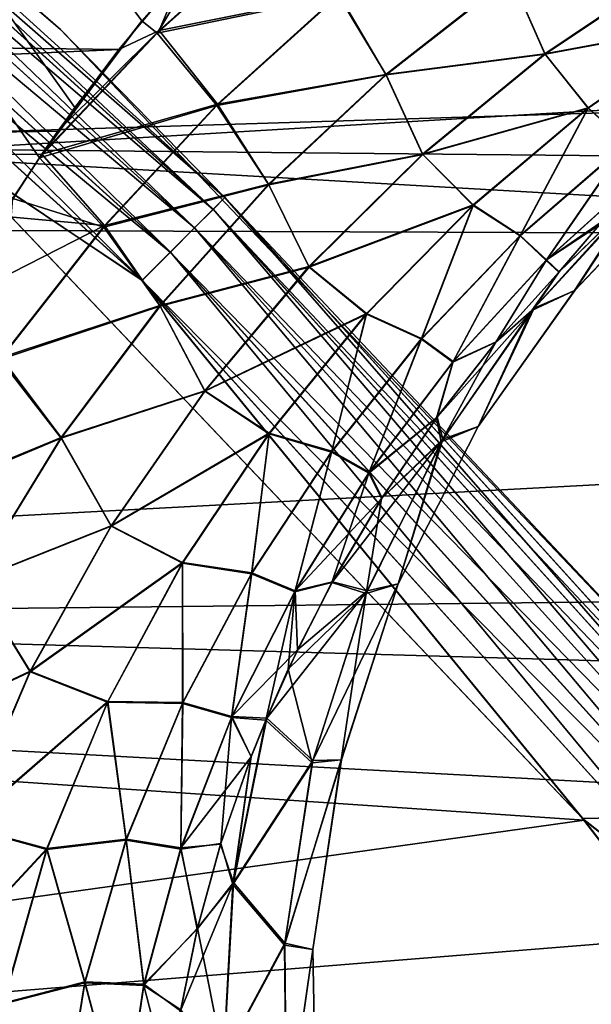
# Model space of a CAD drawing. Header units: millimetres. Extents: x -100 to 100, y -64 to 136.
# Tile 323 of 530: x 19.24 to 20.97, y 17.42 to 20.4. Entities that reach past the tile are written whole.
import ezdxf

# ---------------------------------------------------------------- set-up
doc = ezdxf.new("R2010")
doc.units = ezdxf.units.MM
doc.header["$LTSCALE"] = 159.143519
for name, color, linetype in [('115', 7, 'CONTINUOUS'), ('116', 7, 'CONTINUOUS'), ('117', 7, 'CONTINUOUS'), ('120', 7, 'CONTINUOUS'), ('130', 7, 'CONTINUOUS'), ('356', 7, 'CONTINUOUS'), ('357', 7, 'CONTINUOUS'), ('361', 7, 'CONTINUOUS'), ('363', 7, 'CONTINUOUS'), ('365', 7, 'CONTINUOUS'), ('397', 7, 'CONTINUOUS'), ('407', 7, 'CONTINUOUS'), ('412', 7, 'CONTINUOUS'), ('437', 7, 'CONTINUOUS')]:
    doc.layers.add(name, color=color, linetype=linetype)

msp = doc.modelspace()

# ---------------------------------------------------------------- linework, layer by layer
at = {"layer": '115', "color": 7, "linetype": 'CONTINUOUS', "true_color": 0x8c979c}
for points in [[(20.2018, 20.4699, -2.6675), (19.6529, 20.3558, -2.7379), (20.0353, 20.698, -2.7215), (20.2018, 20.4699, -2.6675)], [(19.6529, 20.3558, -2.7379), (19.8256, 20.6428, -2.7331), (20.0353, 20.698, -2.7215), (19.6529, 20.3558, -2.7379)], [(19.607, 20.3935, -2.7407), (19.8256, 20.6428, -2.7331), (19.6529, 20.3558, -2.7379), (19.607, 20.3935, -2.7407)], [(20.8277, 20.2918, -2.3501), (20.7253, 20.5258, -2.5215), (21.2205, 20.5559, -2.3047), (20.8277, 20.2918, -2.3501)], [(20.8277, 20.2918, -2.3501), (21.2205, 20.5559, -2.3047), (21.3294, 20.3852, -2.0748), (20.8277, 20.2918, -2.3501)], [(20.7253, 20.5258, -2.5215), (20.3462, 20.2294, -2.5585), (20.2018, 20.4699, -2.6675), (20.7253, 20.5258, -2.5215)], [(20.3462, 20.2294, -2.5585), (20.7253, 20.5258, -2.5215), (20.8277, 20.2918, -2.3501), (20.3462, 20.2294, -2.5585)], [(20.2018, 20.4699, -2.6675), (19.8336, 20.1363, -2.6939), (19.6529, 20.3558, -2.7379), (20.2018, 20.4699, -2.6675)], [(20.2018, 20.4699, -2.6675), (20.3462, 20.2294, -2.5585), (19.8336, 20.1363, -2.6939), (20.2018, 20.4699, -2.6675)], [(19.4035, 20.1307, -2.7478), (19.607, 20.3935, -2.7407), (19.297, 19.9788, -2.7515), (19.4035, 20.1307, -2.7478)], [(19.297, 19.9788, -2.7515), (19.607, 20.3935, -2.7407), (19.6529, 20.3558, -2.7379), (19.297, 19.9788, -2.7515)], [(20.9582, 20.1285, -2.1264), (20.8277, 20.2918, -2.3501), (21.3294, 20.3852, -2.0748), (20.9582, 20.1285, -2.1264)], [(20.9582, 20.1285, -2.1264), (21.3294, 20.3852, -2.0748), (21.0764, 20.0222, -1.8668), (20.9582, 20.1285, -2.1264)], [(19.8336, 20.1363, -2.6939), (19.297, 19.9788, -2.7515), (19.6529, 20.3558, -2.7379), (19.8336, 20.1363, -2.6939)], [(20.4577, 19.9881, -2.3978), (20.3462, 20.2294, -2.5585), (20.8277, 20.2918, -2.3501), (20.4577, 19.9881, -2.3978)], [(20.4577, 19.9881, -2.3978), (20.8277, 20.2918, -2.3501), (20.9582, 20.1285, -2.1264), (20.4577, 19.9881, -2.3978)], [(20.3462, 20.2294, -2.5585), (19.9908, 19.8968, -2.5958), (19.8336, 20.1363, -2.6939), (20.3462, 20.2294, -2.5585)], [(19.9908, 19.8968, -2.5958), (20.3462, 20.2294, -2.5585), (20.4577, 19.9881, -2.3978), (19.9908, 19.8968, -2.5958)], [(19.8336, 20.1363, -2.6939), (19.4914, 19.7682, -2.7185), (19.297, 19.9788, -2.7515), (19.8336, 20.1363, -2.6939)], [(19.8336, 20.1363, -2.6939), (19.9908, 19.8968, -2.5958), (19.4914, 19.7682, -2.7185), (19.8336, 20.1363, -2.6939)], [(20.61, 19.8342, -2.1817), (20.4577, 19.9881, -2.3978), (20.9582, 20.1285, -2.1264), (20.61, 19.8342, -2.1817)], [(20.61, 19.8342, -2.1817), (20.9582, 20.1285, -2.1264), (20.7523, 19.7417, -1.9262), (20.61, 19.8342, -2.1817)], [(20.7523, 19.7417, -1.9262), (20.9582, 20.1285, -2.1264), (21.0764, 20.0222, -1.8668), (20.7523, 19.7417, -1.9262)], [(20.7523, 19.7417, -1.9262), (21.0764, 20.0222, -1.8668), (20.831, 19.6675, -1.6579), (20.7523, 19.7417, -1.9262)], [(20.831, 19.6675, -1.6579), (21.0764, 20.0222, -1.8668), (21.1392, 19.9457, -1.5953), (20.831, 19.6675, -1.6579)], [(19.297, 19.9788, -2.7515), (19.4914, 19.7682, -2.7185), (19.2161, 19.8555, -2.7544), (19.297, 19.9788, -2.7515)], [(20.1134, 19.6473, -2.4473), (19.9908, 19.8968, -2.5958), (20.4577, 19.9881, -2.3978), (20.1134, 19.6473, -2.4473)], [(20.1134, 19.6473, -2.4473), (20.4577, 19.9881, -2.3978), (20.61, 19.8342, -2.1817), (20.1134, 19.6473, -2.4473)], [(20.831, 19.6675, -1.6579), (21.1392, 19.9457, -1.5953), (20.87, 19.6322, -1.3928), (20.831, 19.6675, -1.6579)], [(20.87, 19.6322, -1.3928), (21.1392, 19.9457, -1.5953), (21.0712, 19.8276, -1.3483), (20.87, 19.6322, -1.3928)], [(19.9908, 19.8968, -2.5958), (19.6619, 19.5296, -2.6325), (19.4914, 19.7682, -2.7185), (19.9908, 19.8968, -2.5958)], [(19.6619, 19.5296, -2.6325), (19.9908, 19.8968, -2.5958), (20.1134, 19.6473, -2.4473), (19.6619, 19.5296, -2.6325)], [(19.4914, 19.7682, -2.7185), (19.1781, 19.3672, -2.7403), (19.2161, 19.8555, -2.7544), (19.4914, 19.7682, -2.7185)], [(20.2873, 19.5049, -2.24), (20.1134, 19.6473, -2.4473), (20.61, 19.8342, -2.1817), (20.2873, 19.5049, -2.24)], [(20.2873, 19.5049, -2.24), (20.61, 19.8342, -2.1817), (20.4532, 19.4293, -1.9897), (20.2873, 19.5049, -2.24)], [(20.4532, 19.4293, -1.9897), (20.61, 19.8342, -2.1817), (20.7523, 19.7417, -1.9262), (20.4532, 19.4293, -1.9897)], [(19.4914, 19.7682, -2.7185), (19.6619, 19.5296, -2.6325), (19.1781, 19.3672, -2.7403), (19.4914, 19.7682, -2.7185)], [(20.4532, 19.4293, -1.9897), (20.7523, 19.7417, -1.9262), (20.5487, 19.3593, -1.7254), (20.4532, 19.4293, -1.9897)], [(20.5487, 19.3593, -1.7254), (20.7523, 19.7417, -1.9262), (20.831, 19.6675, -1.6579), (20.5487, 19.3593, -1.7254)], [(20.5487, 19.3593, -1.7254), (20.831, 19.6675, -1.6579), (20.6791, 19.42, -1.4406), (20.5487, 19.3593, -1.7254)], [(20.6791, 19.42, -1.4406), (20.831, 19.6675, -1.6579), (20.87, 19.6322, -1.3928), (20.6791, 19.42, -1.4406)], [(19.7977, 19.2714, -2.4972), (19.6619, 19.5296, -2.6325), (20.1134, 19.6473, -2.4473), (19.7977, 19.2714, -2.4972)], [(19.7977, 19.2714, -2.4972), (20.1134, 19.6473, -2.4473), (20.2873, 19.5049, -2.24), (19.7977, 19.2714, -2.4972)], [(19.6619, 19.5296, -2.6325), (19.3626, 19.1297, -2.6673), (19.1781, 19.3672, -2.7403), (19.6619, 19.5296, -2.6325)], [(19.3626, 19.1297, -2.6673), (19.6619, 19.5296, -2.6325), (19.7977, 19.2714, -2.4972), (19.3626, 19.1297, -2.6673)], [(19.9927, 19.143, -2.3004), (19.7977, 19.2714, -2.4972), (20.2873, 19.5049, -2.24), (19.9927, 19.143, -2.3004)], [(19.9927, 19.143, -2.3004), (20.2873, 19.5049, -2.24), (20.181, 19.0875, -2.0565), (19.9927, 19.143, -2.3004)], [(20.181, 19.0875, -2.0565), (20.2873, 19.5049, -2.24), (20.4532, 19.4293, -1.9897), (20.181, 19.0875, -2.0565)], [(20.181, 19.0875, -2.0565), (20.4532, 19.4293, -1.9897), (20.2943, 19.0238, -1.7973), (20.181, 19.0875, -2.0565)], [(20.2943, 19.0238, -1.7973), (20.4532, 19.4293, -1.9897), (20.5487, 19.3593, -1.7254), (20.2943, 19.0238, -1.7973)], [(20.4995, 19.1911, -1.4919), (20.5487, 19.3593, -1.7254), (20.6791, 19.42, -1.4406), (20.4995, 19.1911, -1.4919)], [(19.1781, 19.3672, -2.7403), (19.3626, 19.1297, -2.6673), (18.8981, 18.9346, -2.7585), (19.1781, 19.3672, -2.7403)], [(20.2943, 19.0238, -1.7973), (20.5487, 19.3593, -1.7254), (20.4995, 19.1911, -1.4919), (20.2943, 19.0238, -1.7973)], [(19.5142, 18.8625, -2.5462), (19.3626, 19.1297, -2.6673), (19.7977, 19.2714, -2.4972), (19.5142, 18.8625, -2.5462)], [(19.5142, 18.8625, -2.5462), (19.7977, 19.2714, -2.4972), (19.9927, 19.143, -2.3004), (19.5142, 18.8625, -2.5462)], [(20.333, 18.9472, -1.5463), (20.2943, 19.0238, -1.7973), (20.4995, 19.1911, -1.4919), (20.333, 18.9472, -1.5463)], [(19.7295, 18.7508, -2.3612), (19.5142, 18.8625, -2.5462), (19.9927, 19.143, -2.3004), (19.7295, 18.7508, -2.3612)], [(19.7295, 18.7508, -2.3612), (19.9927, 19.143, -2.3004), (19.9385, 18.719, -2.1253), (19.7295, 18.7508, -2.3612)], [(19.9385, 18.719, -2.1253), (19.9927, 19.143, -2.3004), (20.181, 19.0875, -2.0565), (19.9385, 18.719, -2.1253)], [(19.3626, 19.1297, -2.6673), (19.0979, 18.6982, -2.699), (18.8981, 18.9346, -2.7585), (19.3626, 19.1297, -2.6673)], [(19.0979, 18.6982, -2.699), (19.3626, 19.1297, -2.6673), (19.5142, 18.8625, -2.5462), (19.0979, 18.6982, -2.699)], [(19.9385, 18.719, -2.1253), (20.181, 19.0875, -2.0565), (20.0699, 18.6642, -1.8722), (19.9385, 18.719, -2.1253)], [(20.0699, 18.6642, -1.8722), (20.181, 19.0875, -2.0565), (20.2943, 19.0238, -1.7973), (20.0699, 18.6642, -1.8722)], [(20.0699, 18.6642, -1.8722), (20.2943, 19.0238, -1.7973), (20.1825, 18.6921, -1.6025), (20.0699, 18.6642, -1.8722)], [(20.1825, 18.6921, -1.6025), (20.2943, 19.0238, -1.7973), (20.333, 18.9472, -1.5463), (20.1825, 18.6921, -1.6025)], [(19.2689, 18.4223, -2.5921), (19.0979, 18.6982, -2.699), (19.5142, 18.8625, -2.5462), (19.2689, 18.4223, -2.5921)], [(19.2689, 18.4223, -2.5921), (19.5142, 18.8625, -2.5462), (19.7295, 18.7508, -2.3612), (19.2689, 18.4223, -2.5921)], [(19.5031, 18.3304, -2.4198), (19.2689, 18.4223, -2.5921), (19.7295, 18.7508, -2.3612), (19.5031, 18.3304, -2.4198)], [(19.5031, 18.3304, -2.4198), (19.7295, 18.7508, -2.3612), (19.7296, 18.3263, -2.1933), (19.5031, 18.3304, -2.4198)], [(19.7296, 18.3263, -2.1933), (19.7295, 18.7508, -2.3612), (19.9385, 18.719, -2.1253), (19.7296, 18.3263, -2.1933)], [(18.8741, 18.2365, -2.726), (19.0979, 18.6982, -2.699), (19.2689, 18.4223, -2.5921), (18.8741, 18.2365, -2.726)], [(19.7296, 18.3263, -2.1933), (19.9385, 18.719, -2.1253), (19.8787, 18.2835, -1.9474), (19.7296, 18.3263, -2.1933)], [(19.8787, 18.2835, -1.9474), (19.9385, 18.719, -2.1253), (20.0699, 18.6642, -1.8722), (19.8787, 18.2835, -1.9474)], [(20.0503, 18.43, -1.6589), (20.0699, 18.6642, -1.8722), (20.1825, 18.6921, -1.6025), (20.0503, 18.43, -1.6589)], [(19.8787, 18.2835, -1.9474), (20.0699, 18.6642, -1.8722), (19.9824, 18.2759, -1.6911), (19.8787, 18.2835, -1.9474)], [(19.9824, 18.2759, -1.6911), (20.0699, 18.6642, -1.8722), (20.0503, 18.43, -1.6589), (19.9824, 18.2759, -1.6911)], [(19.0686, 17.9527, -2.6324), (18.8741, 18.2365, -2.726), (19.2689, 18.4223, -2.5921), (19.0686, 17.9527, -2.6324)], [(19.0686, 17.9527, -2.6324), (19.2689, 18.4223, -2.5921), (19.5031, 18.3304, -2.4198), (19.0686, 17.9527, -2.6324)], [(19.3194, 17.8841, -2.4733), (19.0686, 17.9527, -2.6324), (19.5031, 18.3304, -2.4198), (19.3194, 17.8841, -2.4733)], [(19.3194, 17.8841, -2.4733), (19.5031, 18.3304, -2.4198), (19.5591, 17.912, -2.2575), (19.3194, 17.8841, -2.4733)], [(19.5591, 17.912, -2.2575), (19.5031, 18.3304, -2.4198), (19.7296, 18.3263, -2.1933), (19.5591, 17.912, -2.2575)], [(19.5591, 17.912, -2.2575), (19.7296, 18.3263, -2.1933), (19.7244, 17.8848, -2.0196), (19.5591, 17.912, -2.2575)], [(19.7244, 17.8848, -2.0196), (19.7296, 18.3263, -2.1933), (19.8787, 18.2835, -1.9474), (19.7244, 17.8848, -2.0196)], [(19.7244, 17.8848, -2.0196), (19.8787, 18.2835, -1.9474), (19.846, 17.9024, -1.7659), (19.7244, 17.8848, -2.0196)], [(19.846, 17.9024, -1.7659), (19.8787, 18.2835, -1.9474), (19.9379, 18.1654, -1.7139), (19.846, 17.9024, -1.7659)], [(19.9379, 18.1654, -1.7139), (19.8787, 18.2835, -1.9474), (19.9824, 18.2759, -1.6911), (19.9379, 18.1654, -1.7139)], [(18.9233, 17.4576, -2.6655), (19.0686, 17.9527, -2.6324), (19.3194, 17.8841, -2.4733), (18.9233, 17.4576, -2.6655)], [(19.4338, 17.4799, -2.3148), (19.3194, 17.8841, -2.4733), (19.5591, 17.912, -2.2575), (19.4338, 17.4799, -2.3148)], [(19.4338, 17.4799, -2.3148), (19.5591, 17.912, -2.2575), (19.6127, 17.4721, -2.0852), (19.4338, 17.4799, -2.3148)], [(19.6127, 17.4721, -2.0852), (19.5591, 17.912, -2.2575), (19.7244, 17.8848, -2.0196), (19.6127, 17.4721, -2.0852)], [(19.775, 17.6452, -1.8133), (19.7244, 17.8848, -2.0196), (19.846, 17.9024, -1.7659), (19.775, 17.6452, -1.8133)], [(19.1875, 17.4162, -2.5191), (18.9233, 17.4576, -2.6655), (19.3194, 17.8841, -2.4733), (19.1875, 17.4162, -2.5191)], [(19.1875, 17.4162, -2.5191), (19.3194, 17.8841, -2.4733), (19.4338, 17.4799, -2.3148), (19.1875, 17.4162, -2.5191)], [(19.6127, 17.4721, -2.0852), (19.7244, 17.8848, -2.0196), (19.775, 17.6452, -1.8133), (19.6127, 17.4721, -2.0852)], [(19.7243, 17.3981, -1.855), (19.6127, 17.4721, -2.0852), (19.775, 17.6452, -1.8133), (19.7243, 17.3981, -1.855)], [(19.3621, 17.0347, -2.3617), (19.1875, 17.4162, -2.5191), (19.4338, 17.4799, -2.3148), (19.3621, 17.0347, -2.3617)], [(19.3621, 17.0347, -2.3617), (19.4338, 17.4799, -2.3148), (19.5502, 17.0501, -2.1402), (19.3621, 17.0347, -2.3617)], [(19.5502, 17.0501, -2.1402), (19.4338, 17.4799, -2.3148), (19.6127, 17.4721, -2.0852), (19.5502, 17.0501, -2.1402)], [(19.5502, 17.0501, -2.1402), (19.6127, 17.4721, -2.0852), (19.6926, 17.1627, -1.8905), (19.5502, 17.0501, -2.1402)], [(19.6926, 17.1627, -1.8905), (19.6127, 17.4721, -2.0852), (19.7243, 17.3981, -1.855), (19.6926, 17.1627, -1.8905)], [(19.1177, 16.9318, -2.5546), (19.1875, 17.4162, -2.5191), (19.3621, 17.0347, -2.3617), (19.1177, 16.9318, -2.5546)]]:
    msp.add_3dface(points, dxfattribs=at)
at = {"layer": '116', "color": 7, "linetype": 'CONTINUOUS', "true_color": 0x8c979c}
for points in [[(20.9175, 19.5764, -0.4187), (21.0941, 19.8483, -1.3436), (21.2427, 19.9194, -0.4529), (20.9175, 19.5764, -0.4187)], [(20.9175, 19.5764, -0.4187), (21.2427, 19.9194, -0.4529), (20.9177, 19.5765, 0.4161), (20.9175, 19.5764, -0.4187)], [(21.2427, 19.9194, -0.4529), (21.2429, 19.9194, 0.45), (20.9177, 19.5765, 0.4161), (21.2427, 19.9194, -0.4529)], [(21.2429, 19.9194, 0.45), (21.102, 19.8553, 1.3423), (20.9177, 19.5765, 0.4161), (21.2429, 19.9194, 0.45)], [(21.0712, 19.8276, -1.3483), (21.0941, 19.8483, -1.3436), (20.7879, 19.5158, -1.2474), (21.0712, 19.8276, -1.3483)], [(20.7879, 19.5158, -1.2474), (21.0941, 19.8483, -1.3436), (20.9175, 19.5764, -0.4187), (20.7879, 19.5158, -1.2474)], [(21.102, 19.8553, 1.3423), (20.7945, 19.5233, 1.2462), (20.9177, 19.5765, 0.4161), (21.102, 19.8553, 1.3423)], [(20.7945, 19.5233, 1.2462), (21.102, 19.8553, 1.3423), (21.072, 19.8284, 1.3484), (20.7945, 19.5233, 1.2462)], [(20.871, 19.6333, 1.3928), (20.7945, 19.5233, 1.2462), (21.072, 19.8284, 1.3484), (20.871, 19.6333, 1.3928)], [(20.87, 19.6322, -1.3928), (21.0712, 19.8276, -1.3483), (20.7879, 19.5158, -1.2474), (20.87, 19.6322, -1.3928)], [(20.6791, 19.42, -1.4406), (20.87, 19.6322, -1.3928), (20.7879, 19.5158, -1.2474), (20.6791, 19.42, -1.4406)], [(20.6802, 19.4213, 1.4404), (20.7945, 19.5233, 1.2462), (20.871, 19.6333, 1.3928), (20.6802, 19.4213, 1.4404)], [(20.6249, 19.1651, -0.3848), (20.7879, 19.5158, -1.2474), (20.9175, 19.5764, -0.4187), (20.6249, 19.1651, -0.3848)], [(20.6249, 19.1651, -0.3848), (20.9175, 19.5764, -0.4187), (20.625, 19.1651, 0.3824), (20.6249, 19.1651, -0.3848)], [(20.9175, 19.5764, -0.4187), (20.9177, 19.5765, 0.4161), (20.625, 19.1651, 0.3824), (20.9175, 19.5764, -0.4187)], [(20.9177, 19.5765, 0.4161), (20.7945, 19.5233, 1.2462), (20.625, 19.1651, 0.3824), (20.9177, 19.5765, 0.4161)], [(20.518, 19.1262, 1.1503), (20.7945, 19.5233, 1.2462), (20.5006, 19.1926, 1.4915), (20.518, 19.1262, 1.1503)], [(20.5006, 19.1926, 1.4915), (20.7945, 19.5233, 1.2462), (20.6802, 19.4213, 1.4404), (20.5006, 19.1926, 1.4915)], [(20.6791, 19.42, -1.4406), (20.7879, 19.5158, -1.2474), (20.5129, 19.1185, -1.1517), (20.6791, 19.42, -1.4406)], [(20.5129, 19.1185, -1.1517), (20.7879, 19.5158, -1.2474), (20.6249, 19.1651, -0.3848), (20.5129, 19.1185, -1.1517)], [(20.7945, 19.5233, 1.2462), (20.518, 19.1262, 1.1503), (20.625, 19.1651, 0.3824), (20.7945, 19.5233, 1.2462)], [(20.4995, 19.1911, -1.4919), (20.6791, 19.42, -1.4406), (20.5129, 19.1185, -1.1517), (20.4995, 19.1911, -1.4919)], [(20.333, 18.9472, -1.5463), (20.4995, 19.1911, -1.4919), (20.5129, 19.1185, -1.1517), (20.333, 18.9472, -1.5463)], [(20.3343, 18.9491, 1.5455), (20.518, 19.1262, 1.1503), (20.5006, 19.1926, 1.4915), (20.3343, 18.9491, 1.5455)], [(20.3831, 18.6883, -0.3527), (20.5129, 19.1185, -1.1517), (20.6249, 19.1651, -0.3848), (20.3831, 18.6883, -0.3527)], [(20.3831, 18.6883, -0.3527), (20.6249, 19.1651, -0.3848), (20.3832, 18.6883, 0.3505), (20.3831, 18.6883, -0.3527)], [(20.6249, 19.1651, -0.3848), (20.625, 19.1651, 0.3824), (20.3832, 18.6883, 0.3505), (20.6249, 19.1651, -0.3848)], [(20.625, 19.1651, 0.3824), (20.518, 19.1262, 1.1503), (20.3832, 18.6883, 0.3505), (20.625, 19.1651, 0.3824)], [(20.2892, 18.6668, 1.0592), (20.518, 19.1262, 1.1503), (20.1837, 18.694, 1.6014), (20.2892, 18.6668, 1.0592)], [(20.1837, 18.694, 1.6014), (20.518, 19.1262, 1.1503), (20.3343, 18.9491, 1.5455), (20.1837, 18.694, 1.6014)], [(20.333, 18.9472, -1.5463), (20.5129, 19.1185, -1.1517), (20.2857, 18.6594, -1.0607), (20.333, 18.9472, -1.5463)], [(20.2857, 18.6594, -1.0607), (20.5129, 19.1185, -1.1517), (20.3831, 18.6883, -0.3527), (20.2857, 18.6594, -1.0607)], [(20.518, 19.1262, 1.1503), (20.2892, 18.6668, 1.0592), (20.3832, 18.6883, 0.3505), (20.518, 19.1262, 1.1503)], [(20.1825, 18.6921, -1.6025), (20.333, 18.9472, -1.5463), (20.2857, 18.6594, -1.0607), (20.1825, 18.6921, -1.6025)], [(20.125, 18.1534, 0.9773), (20.2892, 18.6668, 1.0592), (19.9849, 18.2811, 1.6893), (20.125, 18.1534, 0.9773)], [(19.9849, 18.2811, 1.6893), (20.2892, 18.6668, 1.0592), (20.0784, 18.4889, 1.6456), (19.9849, 18.2811, 1.6893)], [(20.0503, 18.43, -1.6589), (20.1825, 18.6921, -1.6025), (20.2857, 18.6594, -1.0607), (20.0503, 18.43, -1.6589)], [(20.0784, 18.4889, 1.6456), (20.2892, 18.6668, 1.0592), (20.1837, 18.694, 1.6014), (20.0784, 18.4889, 1.6456)], [(20.2892, 18.6668, 1.0592), (20.125, 18.1534, 0.9773), (20.3832, 18.6883, 0.3505), (20.2892, 18.6668, 1.0592)], [(20.3832, 18.6883, 0.3505), (20.125, 18.1534, 0.9773), (20.2109, 18.1549, 0.3219), (20.3832, 18.6883, 0.3505)], [(20.2108, 18.155, -0.3239), (20.2857, 18.6594, -1.0607), (20.3831, 18.6883, -0.3527), (20.2108, 18.155, -0.3239)], [(20.2108, 18.155, -0.3239), (20.3831, 18.6883, -0.3527), (20.2109, 18.1549, 0.3219), (20.2108, 18.155, -0.3239)], [(20.3831, 18.6883, -0.3527), (20.3832, 18.6883, 0.3505), (20.2109, 18.1549, 0.3219), (20.3831, 18.6883, -0.3527)], [(20.0503, 18.43, -1.6589), (20.2857, 18.6594, -1.0607), (20.1229, 18.1467, -0.979), (20.0503, 18.43, -1.6589)], [(20.1229, 18.1467, -0.979), (20.2857, 18.6594, -1.0607), (20.2108, 18.155, -0.3239), (20.1229, 18.1467, -0.979)], [(19.9824, 18.2759, -1.6911), (20.0503, 18.43, -1.6589), (20.1229, 18.1467, -0.979), (19.9824, 18.2759, -1.6911)], [(19.8839, 17.7835, 1.5791), (20.125, 18.1534, 0.9773), (19.9849, 18.2811, 1.6893), (19.8839, 17.7835, 1.5791)], [(19.8839, 17.7835, 1.5791), (19.9849, 18.2811, 1.6893), (19.9378, 18.1643, 1.7134), (19.8839, 17.7835, 1.5791)], [(19.9379, 18.1654, -1.7139), (19.9824, 18.2759, -1.6911), (19.8822, 17.7776, -1.5807), (19.9379, 18.1654, -1.7139)], [(19.9824, 18.2759, -1.6911), (20.1229, 18.1467, -0.979), (19.8822, 17.7776, -1.5807), (19.9824, 18.2759, -1.6911)], [(19.8454, 17.8996, 1.7659), (19.8839, 17.7835, 1.5791), (19.9378, 18.1643, 1.7134), (19.8454, 17.8996, 1.7659)], [(19.846, 17.9024, -1.7659), (19.9379, 18.1654, -1.7139), (19.8822, 17.7776, -1.5807), (19.846, 17.9024, -1.7659)], [(20.1229, 18.1467, -0.979), (20.0392, 17.5943, -0.9109), (19.8822, 17.7776, -1.5807), (20.1229, 18.1467, -0.979)], [(20.0401, 17.5999, 0.909), (20.125, 18.1534, 0.9773), (19.8839, 17.7835, 1.5791), (20.0401, 17.5999, 0.909)], [(20.0392, 17.5943, -0.9109), (20.1229, 18.1467, -0.979), (20.2108, 18.155, -0.3239), (20.0392, 17.5943, -0.9109)], [(20.1245, 17.5809, -0.3002), (20.0392, 17.5943, -0.9109), (20.2108, 18.155, -0.3239), (20.1245, 17.5809, -0.3002)], [(20.125, 18.1534, 0.9773), (20.0401, 17.5999, 0.909), (20.2109, 18.1549, 0.3219), (20.125, 18.1534, 0.9773)], [(20.2109, 18.1549, 0.3219), (20.0401, 17.5999, 0.909), (20.1245, 17.5808, 0.2983), (20.2109, 18.1549, 0.3219)], [(20.1245, 17.5809, -0.3002), (20.2108, 18.155, -0.3239), (20.1245, 17.5808, 0.2983), (20.1245, 17.5809, -0.3002)], [(20.2108, 18.155, -0.3239), (20.2109, 18.1549, 0.3219), (20.1245, 17.5808, 0.2983), (20.2108, 18.155, -0.3239)], [(19.7744, 17.6423, 1.8136), (19.8839, 17.7835, 1.5791), (19.8454, 17.8996, 1.7659), (19.7744, 17.6423, 1.8136)], [(19.775, 17.6452, -1.8133), (19.846, 17.9024, -1.7659), (19.8822, 17.7776, -1.5807), (19.775, 17.6452, -1.8133)], [(19.8553, 17.2559, 1.4904), (19.8839, 17.7835, 1.5791), (19.7239, 17.3957, 1.8555), (19.8553, 17.2559, 1.4904)], [(19.7239, 17.3957, 1.8555), (19.8839, 17.7835, 1.5791), (19.7744, 17.6423, 1.8136), (19.7239, 17.3957, 1.8555)], [(19.775, 17.6452, -1.8133), (19.8822, 17.7776, -1.5807), (19.8544, 17.2514, -1.4924), (19.775, 17.6452, -1.8133)], [(19.8822, 17.7776, -1.5807), (20.0392, 17.5943, -0.9109), (19.8544, 17.2514, -1.4924), (19.8822, 17.7776, -1.5807)], [(19.8553, 17.2559, 1.4904), (20.0401, 17.5999, 0.909), (19.8839, 17.7835, 1.5791), (19.8553, 17.2559, 1.4904)], [(19.7243, 17.3981, -1.855), (19.775, 17.6452, -1.8133), (19.8544, 17.2514, -1.4924), (19.7243, 17.3981, -1.855)], [(20.0392, 17.5943, -0.9109), (20.0447, 17.0218, -0.8605), (19.8544, 17.2514, -1.4924), (20.0392, 17.5943, -0.9109)], [(20.0449, 17.026, 0.8584), (20.0401, 17.5999, 0.909), (19.8553, 17.2559, 1.4904), (20.0449, 17.026, 0.8584)], [(20.0447, 17.0218, -0.8605), (20.0392, 17.5943, -0.9109), (20.1245, 17.5809, -0.3002), (20.0447, 17.0218, -0.8605)], [(20.0401, 17.5999, 0.909), (20.0449, 17.026, 0.8584), (20.1245, 17.5808, 0.2983), (20.0401, 17.5999, 0.909)], [(20.1354, 16.9877, -0.283), (20.0447, 17.0218, -0.8605), (20.1245, 17.5809, -0.3002), (20.1354, 16.9877, -0.283)], [(20.1245, 17.5808, 0.2983), (20.0449, 17.026, 0.8584), (20.1354, 16.9876, 0.2812), (20.1245, 17.5808, 0.2983)], [(20.1354, 16.9877, -0.283), (20.1245, 17.5809, -0.3002), (20.1354, 16.9876, 0.2812), (20.1354, 16.9877, -0.283)], [(20.1245, 17.5809, -0.3002), (20.1245, 17.5808, 0.2983), (20.1354, 16.9876, 0.2812), (20.1245, 17.5809, -0.3002)]]:
    msp.add_3dface(points, dxfattribs=at)
at = {"layer": '117', "color": 7, "linetype": 'CONTINUOUS', "true_color": 0x8c979c}
for points in [[(20.2034, 20.4738, 2.6679), (20.0404, 20.7046, 2.7214), (19.659, 20.3642, 2.7377), (20.2034, 20.4738, 2.6679)], [(19.659, 20.3642, 2.7377), (20.0404, 20.7046, 2.7214), (19.7341, 20.5424, 2.7363), (19.659, 20.3642, 2.7377)], [(21.22, 20.5573, 2.306), (20.7246, 20.5275, 2.5224), (20.8271, 20.2933, 2.3514), (21.22, 20.5573, 2.306)], [(21.22, 20.5573, 2.306), (20.8271, 20.2933, 2.3514), (21.3292, 20.3864, 2.0763), (21.22, 20.5573, 2.306)], [(19.5368, 20.3066, 2.7432), (19.659, 20.3642, 2.7377), (19.7341, 20.5424, 2.7363), (19.5368, 20.3066, 2.7432)], [(20.7246, 20.5275, 2.5224), (20.2034, 20.4738, 2.6679), (20.3454, 20.2311, 2.5594), (20.7246, 20.5275, 2.5224)], [(20.7246, 20.5275, 2.5224), (20.3454, 20.2311, 2.5594), (20.8271, 20.2933, 2.3514), (20.7246, 20.5275, 2.5224)], [(19.8357, 20.1409, 2.6941), (20.2034, 20.4738, 2.6679), (19.659, 20.3642, 2.7377), (19.8357, 20.1409, 2.6941)], [(20.2034, 20.4738, 2.6679), (19.8357, 20.1409, 2.6941), (20.3454, 20.2311, 2.5594), (20.2034, 20.4738, 2.6679)], [(21.3292, 20.3864, 2.0763), (20.8271, 20.2933, 2.3514), (20.958, 20.1299, 2.128), (21.3292, 20.3864, 2.0763)], [(21.3292, 20.3864, 2.0763), (20.958, 20.1299, 2.128), (21.0767, 20.0236, 1.8685), (21.3292, 20.3864, 2.0763)], [(19.8357, 20.1409, 2.6941), (19.659, 20.3642, 2.7377), (19.304, 19.9891, 2.7513), (19.8357, 20.1409, 2.6941)], [(19.304, 19.9891, 2.7513), (19.659, 20.3642, 2.7377), (19.3526, 20.0594, 2.7496), (19.304, 19.9891, 2.7513)], [(19.3526, 20.0594, 2.7496), (19.659, 20.3642, 2.7377), (19.5368, 20.3066, 2.7432), (19.3526, 20.0594, 2.7496)], [(20.8271, 20.2933, 2.3514), (20.3454, 20.2311, 2.5594), (20.4571, 19.9897, 2.399), (20.8271, 20.2933, 2.3514)], [(20.8271, 20.2933, 2.3514), (20.4571, 19.9897, 2.399), (20.958, 20.1299, 2.128), (20.8271, 20.2933, 2.3514)], [(20.3454, 20.2311, 2.5594), (19.8357, 20.1409, 2.6941), (19.99, 19.8984, 2.5965), (20.3454, 20.2311, 2.5594)], [(20.3454, 20.2311, 2.5594), (19.99, 19.8984, 2.5965), (20.4571, 19.9897, 2.399), (20.3454, 20.2311, 2.5594)], [(19.4939, 19.7736, 2.7185), (19.8357, 20.1409, 2.6941), (19.304, 19.9891, 2.7513), (19.4939, 19.7736, 2.7185)], [(19.8357, 20.1409, 2.6941), (19.4939, 19.7736, 2.7185), (19.99, 19.8984, 2.5965), (19.8357, 20.1409, 2.6941)], [(20.958, 20.1299, 2.128), (20.4571, 19.9897, 2.399), (20.6098, 19.8358, 2.1831), (20.958, 20.1299, 2.128)], [(20.958, 20.1299, 2.128), (20.6098, 19.8358, 2.1831), (20.7527, 19.7433, 1.9277), (20.958, 20.1299, 2.128)], [(21.0767, 20.0236, 1.8685), (20.958, 20.1299, 2.128), (20.7527, 19.7433, 1.9277), (21.0767, 20.0236, 1.8685)], [(21.0767, 20.0236, 1.8685), (20.7527, 19.7433, 1.9277), (20.8317, 19.669, 1.6594), (21.0767, 20.0236, 1.8685)], [(21.1398, 19.9468, 1.597), (21.0767, 20.0236, 1.8685), (20.8317, 19.669, 1.6594), (21.1398, 19.9468, 1.597)], [(19.4939, 19.7736, 2.7185), (19.304, 19.9891, 2.7513), (19.1823, 19.8019, 2.7555), (19.4939, 19.7736, 2.7185)], [(20.4571, 19.9897, 2.399), (19.99, 19.8984, 2.5965), (20.1128, 19.6489, 2.4482), (20.4571, 19.9897, 2.399)], [(20.4571, 19.9897, 2.399), (20.1128, 19.6489, 2.4482), (20.6098, 19.8358, 2.1831), (20.4571, 19.9897, 2.399)], [(21.102, 19.8553, 1.3423), (21.1398, 19.9468, 1.597), (20.8317, 19.669, 1.6594), (21.102, 19.8553, 1.3423)], [(19.99, 19.8984, 2.5965), (19.4939, 19.7736, 2.7185), (19.6612, 19.5312, 2.633), (19.99, 19.8984, 2.5965)], [(19.99, 19.8984, 2.5965), (19.6612, 19.5312, 2.633), (20.1128, 19.6489, 2.4482), (19.99, 19.8984, 2.5965)], [(20.6098, 19.8358, 2.1831), (20.1128, 19.6489, 2.4482), (20.2871, 19.5066, 2.2412), (20.6098, 19.8358, 2.1831)], [(20.6098, 19.8358, 2.1831), (20.2871, 19.5066, 2.2412), (20.4536, 19.4312, 1.9909), (20.6098, 19.8358, 2.1831)], [(20.7527, 19.7433, 1.9277), (20.6098, 19.8358, 2.1831), (20.4536, 19.4312, 1.9909), (20.7527, 19.7433, 1.9277)], [(21.072, 19.8284, 1.3484), (21.102, 19.8553, 1.3423), (20.8317, 19.669, 1.6594), (21.072, 19.8284, 1.3484)], [(20.871, 19.6333, 1.3928), (21.072, 19.8284, 1.3484), (20.8317, 19.669, 1.6594), (20.871, 19.6333, 1.3928)], [(19.4939, 19.7736, 2.7185), (19.1823, 19.8019, 2.7555), (19.0264, 19.535, 2.761), (19.4939, 19.7736, 2.7185)], [(19.181, 19.3735, 2.7403), (19.4939, 19.7736, 2.7185), (19.0264, 19.535, 2.761), (19.181, 19.3735, 2.7403)], [(19.4939, 19.7736, 2.7185), (19.181, 19.3735, 2.7403), (19.6612, 19.5312, 2.633), (19.4939, 19.7736, 2.7185)], [(20.7527, 19.7433, 1.9277), (20.4536, 19.4312, 1.9909), (20.5495, 19.3611, 1.7267), (20.7527, 19.7433, 1.9277)], [(20.8317, 19.669, 1.6594), (20.7527, 19.7433, 1.9277), (20.5495, 19.3611, 1.7267), (20.8317, 19.669, 1.6594)], [(20.1128, 19.6489, 2.4482), (19.6612, 19.5312, 2.633), (19.7972, 19.273, 2.4979), (20.1128, 19.6489, 2.4482)], [(20.1128, 19.6489, 2.4482), (19.7972, 19.273, 2.4979), (20.2871, 19.5066, 2.2412), (20.1128, 19.6489, 2.4482)], [(20.6802, 19.4213, 1.4404), (20.8317, 19.669, 1.6594), (20.5495, 19.3611, 1.7267), (20.6802, 19.4213, 1.4404)], [(20.6802, 19.4213, 1.4404), (20.871, 19.6333, 1.3928), (20.8317, 19.669, 1.6594), (20.6802, 19.4213, 1.4404)], [(19.6612, 19.5312, 2.633), (19.181, 19.3735, 2.7403), (19.3621, 19.1311, 2.6677), (19.6612, 19.5312, 2.633)], [(19.6612, 19.5312, 2.633), (19.3621, 19.1311, 2.6677), (19.7972, 19.273, 2.4979), (19.6612, 19.5312, 2.633)], [(20.2871, 19.5066, 2.2412), (19.7972, 19.273, 2.4979), (19.9927, 19.1447, 2.3013), (20.2871, 19.5066, 2.2412)], [(20.2871, 19.5066, 2.2412), (19.9927, 19.1447, 2.3013), (20.1816, 19.0897, 2.0574), (20.2871, 19.5066, 2.2412)], [(20.4536, 19.4312, 1.9909), (20.2871, 19.5066, 2.2412), (20.1816, 19.0897, 2.0574), (20.4536, 19.4312, 1.9909)], [(20.4536, 19.4312, 1.9909), (20.1816, 19.0897, 2.0574), (20.2952, 19.0261, 1.7981), (20.4536, 19.4312, 1.9909)], [(20.5495, 19.3611, 1.7267), (20.4536, 19.4312, 1.9909), (20.2952, 19.0261, 1.7981), (20.5495, 19.3611, 1.7267)], [(20.5006, 19.1926, 1.4915), (20.6802, 19.4213, 1.4404), (20.5495, 19.3611, 1.7267), (20.5006, 19.1926, 1.4915)], [(19.181, 19.3735, 2.7403), (18.9013, 18.9418, 2.7584), (19.3621, 19.1311, 2.6677), (19.181, 19.3735, 2.7403)], [(20.5006, 19.1926, 1.4915), (20.5495, 19.3611, 1.7267), (20.2952, 19.0261, 1.7981), (20.5006, 19.1926, 1.4915)], [(19.7972, 19.273, 2.4979), (19.3621, 19.1311, 2.6677), (19.514, 18.8641, 2.5467), (19.7972, 19.273, 2.4979)], [(19.7972, 19.273, 2.4979), (19.514, 18.8641, 2.5467), (19.9927, 19.1447, 2.3013), (19.7972, 19.273, 2.4979)], [(20.3343, 18.9491, 1.5455), (20.5006, 19.1926, 1.4915), (20.2952, 19.0261, 1.7981), (20.3343, 18.9491, 1.5455)], [(19.9927, 19.1447, 2.3013), (19.514, 18.8641, 2.5467), (19.7297, 18.7526, 2.3618), (19.9927, 19.1447, 2.3013)], [(19.9927, 19.1447, 2.3013), (19.7297, 18.7526, 2.3618), (19.9393, 18.7215, 2.1258), (19.9927, 19.1447, 2.3013)], [(20.1816, 19.0897, 2.0574), (19.9927, 19.1447, 2.3013), (19.9393, 18.7215, 2.1258), (20.1816, 19.0897, 2.0574)], [(19.3621, 19.1311, 2.6677), (18.9013, 18.9418, 2.7584), (19.0977, 18.6996, 2.6993), (19.3621, 19.1311, 2.6677)], [(19.3621, 19.1311, 2.6677), (19.0977, 18.6996, 2.6993), (19.514, 18.8641, 2.5467), (19.3621, 19.1311, 2.6677)], [(20.1816, 19.0897, 2.0574), (19.9393, 18.7215, 2.1258), (20.0709, 18.6669, 1.8726), (20.1816, 19.0897, 2.0574)], [(20.2952, 19.0261, 1.7981), (20.1816, 19.0897, 2.0574), (20.0709, 18.6669, 1.8726), (20.2952, 19.0261, 1.7981)], [(20.3343, 18.9491, 1.5455), (20.2952, 19.0261, 1.7981), (20.0709, 18.6669, 1.8726), (20.3343, 18.9491, 1.5455)], [(20.1837, 18.694, 1.6014), (20.3343, 18.9491, 1.5455), (20.0709, 18.6669, 1.8726), (20.1837, 18.694, 1.6014)], [(19.514, 18.8641, 2.5467), (19.0977, 18.6996, 2.6993), (19.2687, 18.4239, 2.5925), (19.514, 18.8641, 2.5467)], [(19.514, 18.8641, 2.5467), (19.2687, 18.4239, 2.5925), (19.7297, 18.7526, 2.3618), (19.514, 18.8641, 2.5467)], [(19.7297, 18.7526, 2.3618), (19.2687, 18.4239, 2.5925), (19.5032, 18.3324, 2.4202), (19.7297, 18.7526, 2.3618)], [(19.7297, 18.7526, 2.3618), (19.5032, 18.3324, 2.4202), (19.7304, 18.3292, 2.1936), (19.7297, 18.7526, 2.3618)], [(19.9393, 18.7215, 2.1258), (19.7297, 18.7526, 2.3618), (19.7304, 18.3292, 2.1936), (19.9393, 18.7215, 2.1258)], [(19.0977, 18.6996, 2.6993), (18.8735, 18.238, 2.7262), (19.2687, 18.4239, 2.5925), (19.0977, 18.6996, 2.6993)], [(19.9393, 18.7215, 2.1258), (19.7304, 18.3292, 2.1936), (19.8797, 18.2866, 1.9476), (19.9393, 18.7215, 2.1258)], [(20.0709, 18.6669, 1.8726), (19.9393, 18.7215, 2.1258), (19.8797, 18.2866, 1.9476), (20.0709, 18.6669, 1.8726)], [(20.0784, 18.4889, 1.6456), (20.0709, 18.6669, 1.8726), (19.8797, 18.2866, 1.9476), (20.0784, 18.4889, 1.6456)], [(20.0784, 18.4889, 1.6456), (20.1837, 18.694, 1.6014), (20.0709, 18.6669, 1.8726), (20.0784, 18.4889, 1.6456)], [(19.9849, 18.2811, 1.6893), (20.0784, 18.4889, 1.6456), (19.8797, 18.2866, 1.9476), (19.9849, 18.2811, 1.6893)], [(19.2687, 18.4239, 2.5925), (18.8735, 18.238, 2.7262), (19.0679, 17.9545, 2.6329), (19.2687, 18.4239, 2.5925)], [(19.2687, 18.4239, 2.5925), (19.0679, 17.9545, 2.6329), (19.5032, 18.3324, 2.4202), (19.2687, 18.4239, 2.5925)], [(19.5032, 18.3324, 2.4202), (19.0679, 17.9545, 2.6329), (19.319, 17.8864, 2.474), (19.5032, 18.3324, 2.4202)], [(19.5032, 18.3324, 2.4202), (19.319, 17.8864, 2.474), (19.5594, 17.9153, 2.2581), (19.5032, 18.3324, 2.4202)], [(19.7304, 18.3292, 2.1936), (19.5032, 18.3324, 2.4202), (19.5594, 17.9153, 2.2581), (19.7304, 18.3292, 2.1936)], [(19.7304, 18.3292, 2.1936), (19.5594, 17.9153, 2.2581), (19.725, 17.8884, 2.0201), (19.7304, 18.3292, 2.1936)], [(19.8797, 18.2866, 1.9476), (19.7304, 18.3292, 2.1936), (19.725, 17.8884, 2.0201), (19.8797, 18.2866, 1.9476)], [(19.9378, 18.1643, 1.7134), (19.8797, 18.2866, 1.9476), (19.725, 17.8884, 2.0201), (19.9378, 18.1643, 1.7134)], [(19.9378, 18.1643, 1.7134), (19.9849, 18.2811, 1.6893), (19.8797, 18.2866, 1.9476), (19.9378, 18.1643, 1.7134)], [(19.8454, 17.8996, 1.7659), (19.9378, 18.1643, 1.7134), (19.725, 17.8884, 2.0201), (19.8454, 17.8996, 1.7659)], [(19.0679, 17.9545, 2.6329), (18.922, 17.4595, 2.6662), (19.319, 17.8864, 2.474), (19.0679, 17.9545, 2.6329)], [(19.5594, 17.9153, 2.2581), (19.319, 17.8864, 2.474), (19.4336, 17.4835, 2.3156), (19.5594, 17.9153, 2.2581)], [(19.5594, 17.9153, 2.2581), (19.4336, 17.4835, 2.3156), (19.6127, 17.476, 2.086), (19.5594, 17.9153, 2.2581)], [(19.725, 17.8884, 2.0201), (19.5594, 17.9153, 2.2581), (19.6127, 17.476, 2.086), (19.725, 17.8884, 2.0201)], [(19.7744, 17.6423, 1.8136), (19.8454, 17.8996, 1.7659), (19.725, 17.8884, 2.0201), (19.7744, 17.6423, 1.8136)], [(19.319, 17.8864, 2.474), (18.922, 17.4595, 2.6662), (19.1866, 17.4186, 2.52), (19.319, 17.8864, 2.474)], [(19.319, 17.8864, 2.474), (19.1866, 17.4186, 2.52), (19.4336, 17.4835, 2.3156), (19.319, 17.8864, 2.474)], [(19.7744, 17.6423, 1.8136), (19.725, 17.8884, 2.0201), (19.6127, 17.476, 2.086), (19.7744, 17.6423, 1.8136)], [(19.7239, 17.3957, 1.8555), (19.7744, 17.6423, 1.8136), (19.6127, 17.476, 2.086), (19.7239, 17.3957, 1.8555)], [(19.4336, 17.4835, 2.3156), (19.1866, 17.4186, 2.52), (19.3611, 17.0385, 2.3628), (19.4336, 17.4835, 2.3156)], [(19.4336, 17.4835, 2.3156), (19.3611, 17.0385, 2.3628), (19.5495, 17.0542, 2.1413), (19.4336, 17.4835, 2.3156)], [(19.6127, 17.476, 2.086), (19.4336, 17.4835, 2.3156), (19.5495, 17.0542, 2.1413), (19.6127, 17.476, 2.086)], [(19.7239, 17.3957, 1.8555), (19.6127, 17.476, 2.086), (19.5495, 17.0542, 2.1413), (19.7239, 17.3957, 1.8555)], [(19.1866, 17.4186, 2.52), (19.1161, 16.9343, 2.5556), (19.3611, 17.0385, 2.3628), (19.1866, 17.4186, 2.52)]]:
    msp.add_3dface(points, dxfattribs=at)
at = {"layer": '120', "color": 7, "linetype": 'CONTINUOUS', "true_color": 0x8c979c}
for points in [[(19.5368, 20.3066, 2.7432), (19.7341, 20.5424, 2.7363), (10.7401, 20.4172, 3.0503), (19.5368, 20.3066, 2.7432)], [(10.9207, 19.9224, 3.044), (19.5368, 20.3066, 2.7432), (10.7401, 20.4172, 3.0503), (10.9207, 19.9224, 3.044)], [(19.3526, 20.0594, 2.7496), (19.5368, 20.3066, 2.7432), (10.9207, 19.9224, 3.044), (19.3526, 20.0594, 2.7496)], [(19.304, 19.9891, 2.7513), (19.3526, 20.0594, 2.7496), (10.9207, 19.9224, 3.044), (19.304, 19.9891, 2.7513)], [(19.1823, 19.8019, 2.7555), (19.304, 19.9891, 2.7513), (10.9207, 19.9224, 3.044), (19.1823, 19.8019, 2.7555)]]:
    msp.add_3dface(points, dxfattribs=at)
at = {"layer": '130', "color": 7, "linetype": 'CONTINUOUS', "true_color": 0x8c979c}
for points in [[(19.8256, 20.6428, -2.7331), (19.607, 20.3935, -2.7407), (10.4302, 32.7271, -3.0612), (19.8256, 20.6428, -2.7331)], [(19.607, 20.3935, -2.7407), (19.4035, 20.1307, -2.7478), (10.4302, 32.7271, -3.0612), (19.607, 20.3935, -2.7407)], [(19.4035, 20.1307, -2.7478), (19.297, 19.9788, -2.7515), (10.4302, 32.7271, -3.0612), (19.4035, 20.1307, -2.7478)], [(19.297, 19.9788, -2.7515), (19.2161, 19.8555, -2.7544), (10.4302, 32.7271, -3.0612), (19.297, 19.9788, -2.7515)]]:
    msp.add_3dface(points, dxfattribs=at)
at = {"layer": '356', "color": 7, "linetype": 'CONTINUOUS', "true_color": 0x323232}
for points in [[(17.2002, 22.2208, 47.2), (19.36, 20.3667, 47.2), (17.2002, 22.2208, 46.2), (17.2002, 22.2208, 47.2)], [(17.2002, 22.2208, 46.2), (19.36, 20.3667, 47.2), (19.36, 20.3667, 46.2), (17.2002, 22.2208, 46.2)], [(19.36, 20.3667, 47.2), (21.3211, 18.3036, 47.2), (19.36, 20.3667, 46.2), (19.36, 20.3667, 47.2)], [(19.36, 20.3667, 46.2), (21.3211, 18.3036, 47.2), (21.3211, 18.3036, 46.2), (19.36, 20.3667, 46.2)]]:
    msp.add_3dface(points, dxfattribs=at)
at = {"layer": '357', "color": 7, "linetype": 'CONTINUOUS', "true_color": 0x323232}
for points in [[(19.0202, 19.9998, 47.7), (12.5706, 18.5402, 47.7), (20.9466, 17.9722, 47.7), (19.0202, 19.9998, 47.7)], [(12.5706, 18.5402, 47.7), (14.5014, 17.0724, 47.7), (20.9466, 17.9722, 47.7), (12.5706, 18.5402, 47.7)], [(20.9466, 17.9722, 47.7), (14.5014, 17.0724, 47.7), (22.6578, 15.7603, 47.7), (20.9466, 17.9722, 47.7)]]:
    msp.add_3dface(points, dxfattribs=at)
at = {"layer": '361', "color": 7, "linetype": 'CONTINUOUS', "true_color": 0x323232}
for points in [[(19.36, 20.3667, 47.2), (17.2002, 22.2208, 47.2), (17.8157, 21.7085, 47.3289), (19.36, 20.3667, 47.2)], [(17.7841, 21.67, 47.4497), (19.8225, 19.8225, 47.4497), (17.8157, 21.7085, 47.3289), (17.7841, 21.67, 47.4497)], [(19.36, 20.3667, 47.2), (17.8157, 21.7085, 47.3289), (19.8577, 19.8577, 47.3289), (19.36, 20.3667, 47.2)], [(17.8157, 21.7085, 47.3289), (19.8225, 19.8225, 47.4497), (19.8577, 19.8577, 47.3289), (17.8157, 21.7085, 47.3289)], [(17.7337, 21.6085, 47.5534), (19.7663, 19.7663, 47.5534), (17.7841, 21.67, 47.4497), (17.7337, 21.6085, 47.5534)], [(17.7841, 21.67, 47.4497), (19.7663, 19.7663, 47.5534), (19.8225, 19.8225, 47.4497), (17.7841, 21.67, 47.4497)], [(17.6679, 21.5284, 47.6329), (19.693, 19.693, 47.6329), (17.7337, 21.6085, 47.5534), (17.6679, 21.5284, 47.6329)], [(17.7337, 21.6085, 47.5534), (19.693, 19.693, 47.6329), (19.7663, 19.7663, 47.5534), (17.7337, 21.6085, 47.5534)], [(17.5914, 21.4351, 47.683), (19.6077, 19.6077, 47.683), (17.6679, 21.5284, 47.6329), (17.5914, 21.4351, 47.683)], [(17.6679, 21.5284, 47.6329), (19.6077, 19.6077, 47.683), (19.693, 19.693, 47.6329), (17.6679, 21.5284, 47.6329)], [(17.5914, 21.4351, 47.683), (19.0202, 19.9998, 47.7), (19.6077, 19.6077, 47.683), (17.5914, 21.4351, 47.683)], [(21.3211, 18.3036, 47.2), (19.36, 20.3667, 47.2), (19.8577, 19.8577, 47.3289), (21.3211, 18.3036, 47.2)], [(19.0202, 19.9998, 47.7), (20.9466, 17.9722, 47.7), (19.6077, 19.6077, 47.683), (19.0202, 19.9998, 47.7)], [(19.8225, 19.8225, 47.4497), (21.67, 17.7841, 47.4497), (19.8577, 19.8577, 47.3289), (19.8225, 19.8225, 47.4497)], [(21.3211, 18.3036, 47.2), (19.8577, 19.8577, 47.3289), (21.7085, 17.8157, 47.3289), (21.3211, 18.3036, 47.2)], [(19.8577, 19.8577, 47.3289), (21.67, 17.7841, 47.4497), (21.7085, 17.8157, 47.3289), (19.8577, 19.8577, 47.3289)], [(19.7663, 19.7663, 47.5534), (21.6085, 17.7337, 47.5534), (19.8225, 19.8225, 47.4497), (19.7663, 19.7663, 47.5534)], [(19.8225, 19.8225, 47.4497), (21.6085, 17.7337, 47.5534), (21.67, 17.7841, 47.4497), (19.8225, 19.8225, 47.4497)], [(19.693, 19.693, 47.6329), (21.5284, 17.6679, 47.6329), (19.7663, 19.7663, 47.5534), (19.693, 19.693, 47.6329)], [(19.7663, 19.7663, 47.5534), (21.5284, 17.6679, 47.6329), (21.6085, 17.7337, 47.5534), (19.7663, 19.7663, 47.5534)], [(19.6077, 19.6077, 47.683), (21.4351, 17.5914, 47.683), (19.693, 19.693, 47.6329), (19.6077, 19.6077, 47.683)], [(19.693, 19.693, 47.6329), (21.4351, 17.5914, 47.683), (21.5284, 17.6679, 47.6329), (19.693, 19.693, 47.6329)], [(19.6077, 19.6077, 47.683), (20.9466, 17.9722, 47.7), (21.4351, 17.5914, 47.683), (19.6077, 19.6077, 47.683)], [(20.9466, 17.9722, 47.7), (22.6578, 15.7603, 47.7), (21.4351, 17.5914, 47.683), (20.9466, 17.9722, 47.7)]]:
    msp.add_3dface(points, dxfattribs=at)
at = {"layer": '363', "color": 7, "linetype": 'CONTINUOUS', "true_color": 0x323232}
for points in [[(17.2002, 22.2208, 46.2), (19.36, 20.3667, 46.2), (17.8156, 21.7084, 46.0706), (17.2002, 22.2208, 46.2)], [(17.8156, 21.7084, 46.0706), (19.8577, 19.8577, 46.0706), (17.7839, 21.6698, 45.9499), (17.8156, 21.7084, 46.0706)], [(17.8156, 21.7084, 46.0706), (19.36, 20.3667, 46.2), (19.8577, 19.8577, 46.0706), (17.8156, 21.7084, 46.0706)], [(17.7839, 21.6698, 45.9499), (19.8223, 19.8223, 45.9499), (17.7334, 21.6082, 45.8463), (17.7839, 21.6698, 45.9499)], [(17.7839, 21.6698, 45.9499), (19.8577, 19.8577, 46.0706), (19.8223, 19.8223, 45.9499), (17.7839, 21.6698, 45.9499)], [(17.7334, 21.6082, 45.8463), (19.766, 19.766, 45.8463), (17.6676, 21.5281, 45.7668), (17.7334, 21.6082, 45.8463)], [(17.7334, 21.6082, 45.8463), (19.8223, 19.8223, 45.9499), (19.766, 19.766, 45.8463), (17.7334, 21.6082, 45.8463)], [(17.591, 21.4347, 45.7169), (17.6676, 21.5281, 45.7668), (19.6927, 19.6927, 45.7668), (17.591, 21.4347, 45.7169)], [(17.6676, 21.5281, 45.7668), (19.766, 19.766, 45.8463), (19.6927, 19.6927, 45.7668), (17.6676, 21.5281, 45.7668)], [(19.6073, 19.6073, 45.7169), (19.0155, 20.0043, 45.7), (17.591, 21.4347, 45.7169), (19.6073, 19.6073, 45.7169)], [(19.6073, 19.6073, 45.7169), (17.591, 21.4347, 45.7169), (19.6927, 19.6927, 45.7668), (19.6073, 19.6073, 45.7169)], [(19.36, 20.3667, 46.2), (21.3211, 18.3036, 46.2), (19.8577, 19.8577, 46.0706), (19.36, 20.3667, 46.2)], [(20.9417, 17.9779, 45.7), (19.0155, 20.0043, 45.7), (19.6073, 19.6073, 45.7169), (20.9417, 17.9779, 45.7)], [(19.8577, 19.8577, 46.0706), (21.7084, 17.8156, 46.0706), (19.8223, 19.8223, 45.9499), (19.8577, 19.8577, 46.0706)], [(19.8577, 19.8577, 46.0706), (21.3211, 18.3036, 46.2), (21.7084, 17.8156, 46.0706), (19.8577, 19.8577, 46.0706)], [(19.8223, 19.8223, 45.9499), (21.6698, 17.7839, 45.9499), (19.766, 19.766, 45.8463), (19.8223, 19.8223, 45.9499)], [(19.8223, 19.8223, 45.9499), (21.7084, 17.8156, 46.0706), (21.6698, 17.7839, 45.9499), (19.8223, 19.8223, 45.9499)], [(19.766, 19.766, 45.8463), (21.6082, 17.7334, 45.8463), (19.6927, 19.6927, 45.7668), (19.766, 19.766, 45.8463)], [(19.766, 19.766, 45.8463), (21.6698, 17.7839, 45.9499), (21.6082, 17.7334, 45.8463), (19.766, 19.766, 45.8463)], [(19.6073, 19.6073, 45.7169), (19.6927, 19.6927, 45.7668), (21.5281, 17.6676, 45.7668), (19.6073, 19.6073, 45.7169)], [(19.6927, 19.6927, 45.7668), (21.6082, 17.7334, 45.8463), (21.5281, 17.6676, 45.7668), (19.6927, 19.6927, 45.7668)], [(21.4347, 17.591, 45.7169), (20.9417, 17.9779, 45.7), (19.6073, 19.6073, 45.7169), (21.4347, 17.591, 45.7169)], [(21.4347, 17.591, 45.7169), (19.6073, 19.6073, 45.7169), (21.5281, 17.6676, 45.7668), (21.4347, 17.591, 45.7169)], [(22.6531, 15.767, 45.7), (20.9417, 17.9779, 45.7), (21.4347, 17.591, 45.7169), (22.6531, 15.767, 45.7)]]:
    msp.add_3dface(points, dxfattribs=at)
at = {"layer": '365', "color": 7, "linetype": 'CONTINUOUS', "true_color": 0x323232}
for points in [[(17.5683, 18.4819, 43.4227), (19.348, 16.6097, 43.4227), (17.5985, 18.5137, 43.2916), (17.5683, 18.4819, 43.4227)], [(18.9871, 17.0961, 43.1541), (17.5985, 18.5137, 43.2916), (19.3812, 16.6383, 43.2916), (18.9871, 17.0961, 43.1541)], [(17.5985, 18.5137, 43.2916), (19.348, 16.6097, 43.4227), (19.3812, 16.6383, 43.2916), (17.5985, 18.5137, 43.2916)], [(17.5145, 18.4253, 43.5367), (19.2887, 16.5588, 43.5367), (17.5683, 18.4819, 43.4227), (17.5145, 18.4253, 43.5367)], [(17.5683, 18.4819, 43.4227), (19.2887, 16.5588, 43.5367), (19.348, 16.6097, 43.4227), (17.5683, 18.4819, 43.4227)], [(17.5145, 18.4253, 43.5367), (19.208, 16.4896, 43.6251), (19.2887, 16.5588, 43.5367), (17.5145, 18.4253, 43.5367)]]:
    msp.add_3dface(points, dxfattribs=at)
at = {"layer": '397', "color": 7, "linetype": 'CONTINUOUS', "true_color": 0xaaaaaa}
for points in [[(16.8941, 21.8254, 45.7), (19.0155, 20.0043, 45.7), (98.3782, 24.7212, 45.7), (16.8941, 21.8254, 45.7)], [(98.3782, 24.7212, 45.7), (19.0155, 20.0043, 45.7), (97.6021, 19.2221, 45.7), (98.3782, 24.7212, 45.7)], [(19.0155, 20.0043, 45.7), (20.9417, 17.9779, 45.7), (97.6021, 19.2221, 45.7), (19.0155, 20.0043, 45.7)], [(20.9417, 17.9779, 45.7), (22.6531, 15.767, 45.7), (97.6021, 19.2221, 45.7), (20.9417, 17.9779, 45.7)]]:
    msp.add_3dface(points, dxfattribs=at)
at = {"layer": '407', "color": 7, "linetype": 'CONTINUOUS'}
for points in [[(21.8, 21.6218, 36.7), (96.1224, 19.468, 36.7), (5.9926, 21.5835, 36.7), (21.8, 21.6218, 36.7)], [(5.9926, 21.5835, 36.7), (96.1224, 19.468, 36.7), (8.2911, 20.8091, 36.7), (5.9926, 21.5835, 36.7)], [(8.2911, 20.8091, 36.7), (96.1224, 19.468, 36.7), (10.4924, 19.7907, 36.7), (8.2911, 20.8091, 36.7)], [(10.4924, 19.7907, 36.7), (96.1224, 19.468, 36.7), (12.5706, 18.5402, 36.7), (10.4924, 19.7907, 36.7)], [(96.1224, 19.468, 36.7), (95.0555, 14.1042, 36.7), (12.5706, 18.5402, 36.7), (96.1224, 19.468, 36.7)], [(12.5706, 18.5402, 36.7), (95.0555, 14.1042, 36.7), (14.5014, 17.0724, 36.7), (12.5706, 18.5402, 36.7)]]:
    msp.add_3dface(points, dxfattribs=at)
at = {"layer": '412', "linetype": 'CONTINUOUS'}
for points in [[(10.4924, 19.7907, 36.7427), (71.1069, 21.6559, 36.7427), (8.2911, 20.8091, 36.7427), (10.4924, 19.7907, 36.7427)], [(12.5706, 18.5402, 36.7427), (71.1069, 21.6559, 36.7427), (10.4924, 19.7907, 36.7427), (12.5706, 18.5402, 36.7427)], [(14.5014, 17.0724, 36.7427), (71.1069, 21.6559, 36.7427), (12.5706, 18.5402, 36.7427), (14.5014, 17.0724, 36.7427)], [(70.0296, 17.0356, 36.7427), (71.1069, 21.6559, 36.7427), (14.5014, 17.0724, 36.7427), (70.0296, 17.0356, 36.7427)]]:
    msp.add_3dface(points, dxfattribs=at)
at = {"layer": '437', "color": 7, "linetype": 'CONTINUOUS', "true_color": 0xaaaaaa}
for points in [[(12.5001, 21.6506, 44.7), (71.1069, 21.6559, 44.7), (70.0296, 17.0356, 44.7), (12.5001, 21.6506, 44.7)], [(14.6947, 20.2254, 44.7), (12.5001, 21.6506, 44.7), (70.0296, 17.0356, 44.7), (14.6947, 20.2254, 44.7)], [(16.7283, 18.5786, 44.7), (14.6947, 20.2254, 44.7), (70.0296, 17.0356, 44.7), (16.7283, 18.5786, 44.7)], [(18.5786, 16.7283, 44.7), (16.7283, 18.5786, 44.7), (70.0296, 17.0356, 44.7), (18.5786, 16.7283, 44.7)]]:
    msp.add_3dface(points, dxfattribs=at)

doc.saveas('drawing.dxf')
